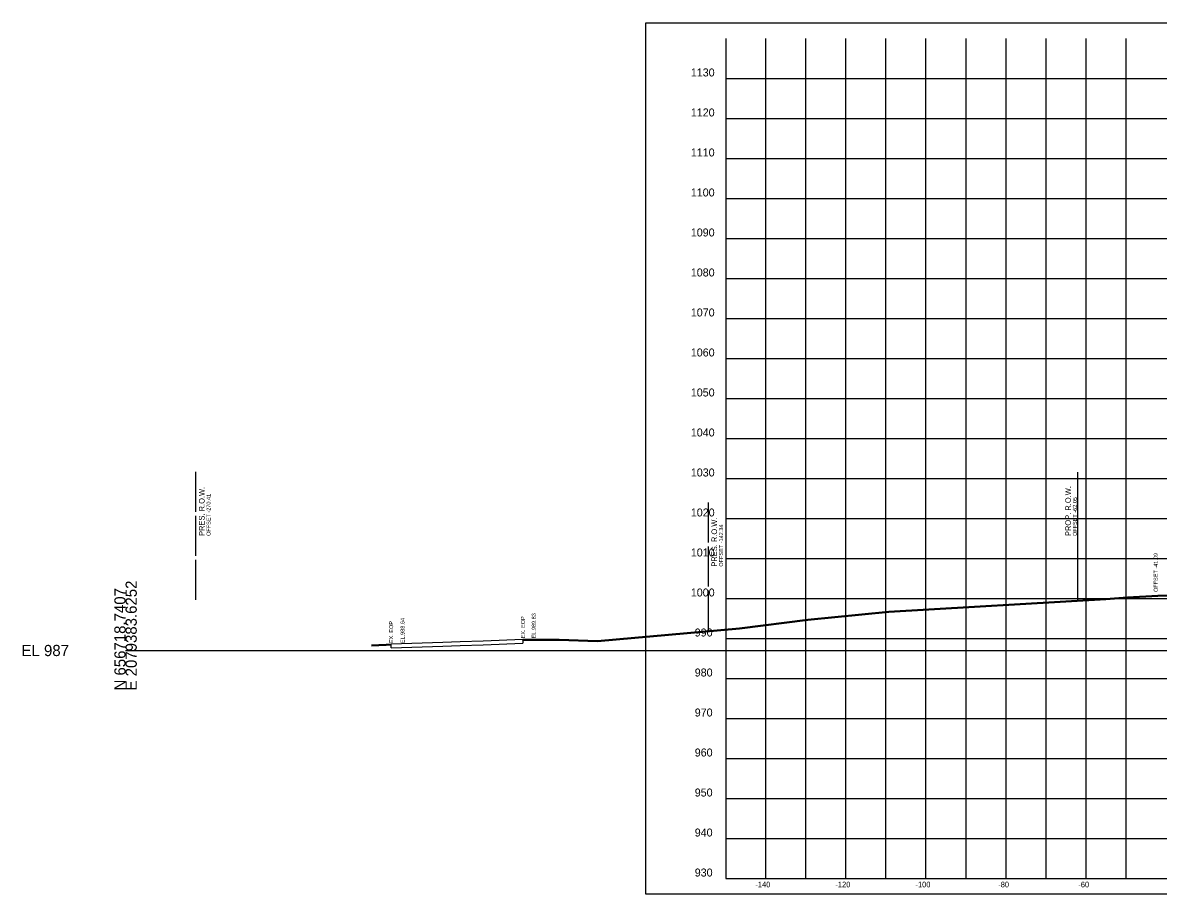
# Model space of a CAD drawing. Extents: x 1131015 to 1136271, y 133453 to 174329.
# Drawn here: x 1131014.8 to 1131298.5, y 169606.7 to 169824.6 of the extents above; entities that cross this region are included whole.
import ezdxf

# ---------------------------------------------------------------- set-up
doc = ezdxf.new("R2010")
doc.units = 0
for name, color, linetype in [('DESIGN - ROW - Right-of-Way and Easement Labels', 7, 'Continuous'), ('DESIGN - ROW - Right-of-Way Linework', 7, 'Continuous'), ('DESIGN - SHEET - Corner Text', 7, 'Continuous'), ('DESIGN - SHEET - Light Grid', 7, 'Continuous'), ('DESIGN - SHEET - Linework', 7, 'Continuous'), ('DESIGN - SHEET - Plot Shape', 7, 'Continuous'), ('DESIGN - TYPICAL - Slope Tie Text', 7, 'Continuous'), ('SURVEY - GROUND - Bottom of Topsoil Layer', 7, 'Continuous'), ('SURVEY - GROUND - Existing Pavement Layer', 7, 'Continuous'), ('SURVEY - GROUND - Existing Pavement Text', 7, 'Continuous'), ('SURVEY - GROUND - Top of Ground', 7, 'Continuous'), ('SURVEY - PROPERTY - ROW Lines', 7, 'Continuous'), ('SURVEY - PROPERTY - ROW Lines Text', 7, 'Continuous')]:
    doc.layers.add(name, color=color, linetype=linetype)

msp = doc.modelspace()

# ---------------------------------------------------------------- linework, layer by layer
at = {"layer": 'DESIGN - ROW - Right-of-Way Linework'}
msp.add_line((1131278.41, 169680.27), (1131278.41, 169712.27), dxfattribs=at)
at = {"layer": 'DESIGN - SHEET - Light Grid'}
msp.add_line((1131040.46, 169667.66), (1131340.46, 169667.66), dxfattribs=at)
at = {"layer": 'DESIGN - SHEET - Linework'}
for p, q in [((1131200.46, 169610.66), (1131200.46, 169820.66)), ((1131210.46, 169610.66), (1131210.46, 169820.66)), ((1131220.46, 169610.66), (1131220.46, 169820.66)), ((1131230.46, 169610.66), (1131230.46, 169820.66)), ((1131240.46, 169610.66), (1131240.46, 169820.66)), ((1131250.46, 169610.66), (1131250.46, 169820.66)), ((1131260.46, 169610.66), (1131260.46, 169820.66)), ((1131270.46, 169610.66), (1131270.46, 169820.66)), ((1131280.46, 169610.66), (1131280.46, 169820.66)), ((1131290.46, 169610.66), (1131290.46, 169820.66)), ((1131190.46, 169810.66), (1131490.46, 169810.66)), ((1131190.46, 169800.66), (1131490.46, 169800.66)), ((1131190.46, 169790.66), (1131490.46, 169790.66)), ((1131190.46, 169780.66), (1131490.46, 169780.66)), ((1131190.46, 169770.66), (1131490.46, 169770.66)), ((1131190.46, 169760.66), (1131490.46, 169760.66)), ((1131190.46, 169750.66), (1131490.46, 169750.66)), ((1131190.46, 169740.66), (1131490.46, 169740.66)), ((1131190.46, 169730.66), (1131490.46, 169730.66)), ((1131190.46, 169720.66), (1131490.46, 169720.66)), ((1131190.46, 169710.66), (1131490.46, 169710.66)), ((1131190.46, 169700.66), (1131490.46, 169700.66)), ((1131190.46, 169690.66), (1131490.46, 169690.66)), ((1131190.46, 169680.66), (1131490.46, 169680.66)), ((1131190.46, 169670.66), (1131490.46, 169670.66)), ((1131190.46, 169660.66), (1131490.46, 169660.66)), ((1131190.46, 169650.66), (1131490.46, 169650.66)), ((1131190.46, 169640.66), (1131490.46, 169640.66)), ((1131190.46, 169630.66), (1131490.46, 169630.66)), ((1131190.46, 169620.66), (1131490.46, 169620.66))]:
    msp.add_line(p, q, dxfattribs=at)
msp.add_lwpolyline([(1131190.46, 169820.66), (1131190.46, 169610.66), (1131490.46, 169610.66), (1131490.46, 169820.66)], dxfattribs=at)
at = {"layer": 'DESIGN - SHEET - Plot Shape'}
msp.add_lwpolyline([(1131170.46, 169824.6), (1131510.46, 169824.6), (1131510.46, 169606.72), (1131170.46, 169606.72)], close=True, dxfattribs=at)
at = {"layer": 'SURVEY - GROUND - Bottom of Topsoil Layer'}
for p, q in [((1131231.2, 169677.23), (1131285.39, 169680.43)), ((1131285.39, 169680.43), (1131290.83, 169680.79)), ((1131290.83, 169680.79), (1131298.41, 169681.26)), ((1131298.41, 169681.26), (1131334.71, 169682.33)), ((1131193.89, 169673.05), (1131210.94, 169675.24)), ((1131210.94, 169675.24), (1131231.2, 169677.23)), ((1131158.42, 169669.95), (1131193.89, 169673.05)), ((1131101.88, 169668.86), (1131105.55, 169669.03)), ((1131105.55, 169669.03), (1131106.82, 169669.05)), ((1131106.82, 169669.05), (1131106.82, 169669.3)), ((1131139.76, 169670.24), (1131139.76, 169670.49)), ((1131139.76, 169670.24), (1131148.81, 169670.22)), ((1131148.81, 169670.22), (1131158.42, 169669.95))]:
    msp.add_line(p, q, dxfattribs=at)
at = {"layer": 'SURVEY - GROUND - Existing Pavement Layer'}
for p, q in [((1131106.82, 169668.3), (1131106.82, 169669.3)), ((1131119.74, 169668.73), (1131124.06, 169668.92)), ((1131124.06, 169668.92), (1131129.78, 169669.11)), ((1131129.78, 169669.11), (1131139.76, 169669.49)), ((1131139.76, 169670.49), (1131139.76, 169669.49)), ((1131106.82, 169668.3), (1131119.74, 169668.73))]:
    msp.add_line(p, q, dxfattribs=at)
at = {"layer": 'SURVEY - GROUND - Top of Ground'}
for p, q in [((1131231.2, 169677.48), (1131285.39, 169680.68)), ((1131285.39, 169680.68), (1131290.83, 169681.04)), ((1131290.83, 169681.04), (1131298.41, 169681.51)), ((1131298.41, 169681.51), (1131334.71, 169682.58)), ((1131210.94, 169675.49), (1131231.2, 169677.48)), ((1131193.89, 169673.3), (1131210.94, 169675.49)), ((1131158.42, 169670.2), (1131193.89, 169673.3)), ((1131101.88, 169669.11), (1131105.55, 169669.28)), ((1131105.55, 169669.28), (1131106.82, 169669.3)), ((1131106.82, 169669.3), (1131119.74, 169669.73)), ((1131119.74, 169669.73), (1131124.06, 169669.92)), ((1131124.06, 169669.92), (1131129.78, 169670.11)), ((1131129.78, 169670.11), (1131139.76, 169670.49)), ((1131139.76, 169670.49), (1131148.81, 169670.47)), ((1131148.81, 169670.47), (1131158.42, 169670.2))]:
    msp.add_line(p, q, dxfattribs=at)
at = {"layer": 'SURVEY - PROPERTY - ROW Lines'}
for p, q in [((1131058.05, 169702.3), (1131058.05, 169712.3)), ((1131186.11, 169694.62), (1131186.11, 169704.62)), ((1131058.05, 169691.3), (1131058.05, 169701.3)), ((1131186.11, 169683.62), (1131186.11, 169693.62)), ((1131058.05, 169680.3), (1131058.05, 169690.3)), ((1131186.11, 169672.62), (1131186.11, 169682.62))]:
    msp.add_line(p, q, dxfattribs=at)

# ---------------------------------------------------------------- texts
at = {"layer": 'DESIGN - ROW - Right-of-Way and Easement Labels'}
for s, height, p in [('PROP. R.O.W.', 1.4, (1131276.66, 169696.27)), ('OFFSET -62.05', 1, (1131278.16, 169696.27))]:
    msp.add_text(s, height=height, rotation=90, dxfattribs=at).set_placement(p)
at = {"layer": 'DESIGN - SHEET - Corner Text'}
for s, height, p in [('1130', 2, (1131181.7, 169811.16)), ('1120', 2, (1131181.7, 169801.16)), ('1110', 2, (1131181.7, 169791.16)), ('1100', 2, (1131181.7, 169781.16)), ('1090', 2, (1131181.7, 169771.16)), ('1080', 2, (1131181.7, 169761.16)), ('1070', 2, (1131181.7, 169751.16)), ('1060', 2, (1131181.7, 169741.16)), ('1050', 2, (1131181.7, 169731.16)), ('1040', 2, (1131181.7, 169721.16)), ('1030', 2, (1131181.7, 169711.16)), ('1020', 2, (1131181.7, 169701.16)), ('1010', 2, (1131181.7, 169691.16)), ('1000', 2, (1131181.7, 169681.16)), ('990', 2, (1131182.68, 169671.16)), ('980', 2, (1131182.68, 169661.16)), ('970', 2, (1131182.68, 169651.16)), ('960', 2, (1131182.68, 169641.16)), ('950', 2, (1131182.68, 169631.16)), ('940', 2, (1131182.68, 169621.16)), ('930', 2, (1131182.68, 169611.16)), ('-140', 1.4, (1131197.83, 169608.46)), ('-120', 1.4, (1131217.83, 169608.46)), ('-100', 1.4, (1131237.83, 169608.46)), ('-80', 1.4, (1131258.51, 169608.46)), ('-60', 1.4, (1131278.51, 169608.46))]:
    msp.add_text(s, height=height, dxfattribs=at).set_placement(p)
at = {"layer": 'DESIGN - SHEET - Light Grid'}
for s, p in [('N 656718.7407', (1131040.46, 169657.66)), ('E 2079383.6252', (1131043.26, 169657.66))]:
    msp.add_text(s, height=2.8, rotation=90, dxfattribs=at).set_placement(p)
msp.add_text('EL 987', height=2.8, dxfattribs=at).set_placement((1131014.46, 169666.26))
at = {"layer": 'DESIGN - TYPICAL - Slope Tie Text'}
msp.add_text('OFFSET -41.09', height=1, rotation=90, dxfattribs=at).set_placement((1131298.37, 169682.29))
at = {"layer": 'SURVEY - GROUND - Existing Pavement Text'}
for s, p in [('EX. EOP', (1131107.32, 169669.5)), ('EL.988.64', (1131110.17, 169669.5)), ('EX. EOP', (1131140.26, 169670.69)), ('EL.989.83', (1131142.96, 169670.69))]:
    msp.add_text(s, height=1, rotation=90, dxfattribs=at).set_placement(p)
at = {"layer": 'SURVEY - PROPERTY - ROW Lines Text'}
for s, height, p in [('PRES. R.O.W.', 1.4, (1131060.2, 169696.3)), ('OFFSET -270.41', 1, (1131061.7, 169696.3)), ('PRES. R.O.W.', 1.4, (1131188.26, 169688.62)), ('OFFSET -142.34', 1, (1131189.76, 169688.62))]:
    msp.add_text(s, height=height, rotation=90, dxfattribs=at).set_placement(p)

doc.saveas('drawing.dxf')
